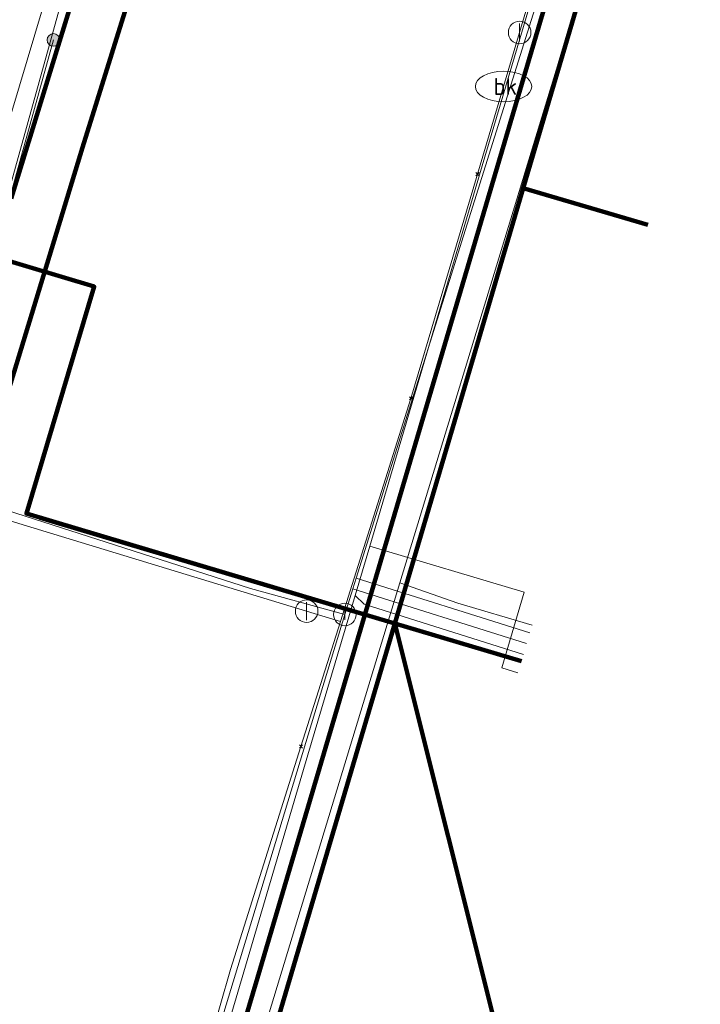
# Model space of a CAD drawing. Extents: x 152558 to 154479, y 462974 to 463683.
# Tile 541 of 638: x 154134 to 154146, y 463311 to 463329. Entities that reach past the tile are written whole.
import ezdxf
from ezdxf.enums import TextEntityAlignment as Align
from ezdxf.lldxf.tags import DXFTag

# ---------------------------------------------------------------- set-up
doc = ezdxf.new("R2010")
doc.units = 0
doc.header["$LTSCALE"] = 0.2
doc.layers.get('0').update_dxf_attribs({"linetype": 'CONTINUOUS'})
for name, color, linetype, lineweight in [('B-RO-KL-DATA_COAXIAAL_17_ZIGGO BV-G', 90, 'KL-DATA-N', 18), ('B-RO-KL-DATA_COAXIAAL_7_ZIGGO BV-G', 90, 'KL-DATA-N', 18), ('B-RO-KL-DATA_DUCT_ZIGGO BV-G', 90, 'CONTINUOUS', 100), ('B-RO-KL-DATA_KABELBED_KPN BV-G', 90, 'CONTINUOUS', 100), ('B-RO-KL-DATA_KABELBED_ZIGGO BV-G', 90, 'CONTINUOUS', 100), ('B-RO-KL-DATA_MANTELBUIS_ZIGGO BV-G', 90, 'CONTINUOUS', 100), ('B-RO-KL-DATA_REGGEFIBER OPERATOR BV-G', 90, 'KL-DATA-N', 18), ('B-RO-KL-ET_LS_400 V_STEDIN NETBEHEER BV-G', 190, 'KL-LS-N', 18), ('B-RO-KL-ET_LS_HULPSTUK_STEDIN NETBEHEER BV-S', 190, 'CONTINUOUS', 25), ('B-RO-KL-GAS_LD_HULPSTUK_STEDIN NETBEHEER BV-S', 50, 'CONTINUOUS', 25), ('B-RO-KL-GAS_LD_PE_32_0.1 BAR_STEDIN NETBEHEER BV-G', 50, 'KL-GAS-LD-N', 18), ('B-RO-KL-GAS_LD_PVC_110_0.1 BAR_STEDIN NETBEHEER BV-G', 50, 'KL-GAS-LD-N', 18), ('B-RO-KL-GAS_LD_PVC_63_0.1 BAR_STEDIN NETBEHEER BV-G', 50, 'KL-GAS-LD-N', 18), ('B-RO-KL-WATER_100_VITENS-G', 170, 'KL-WATER-N', 18), ('B-RO-KL-WATER_110_VITENS-G', 170, 'KL-WATER-N', 18), ('B-RO-KL-WATER_HULPSTUK_VITENS-S', 170, 'CONTINUOUS', 25), ('B-RO-KL-WATER_VITENS-S', 170, 'CONTINUOUS', 25)]:
    doc.layers.add(name, color=color, linetype=linetype, lineweight=lineweight)
doc.styles.add('NLCS-ISO', font='NLCS-ISO.ttf')
tags = doc.linetypes.add('KL-DATA-N', pattern='A,4,-1,[101,NLCS.SHX,S=0.5,R=0,X=0,Y=0],-1,4,-1,["D",Standard,S=1,R=0,X=-0.25,Y=-0.5],-1.5', length=12.5).pattern_tags.tags
tags[18] = DXFTag(74, 10)
tags = doc.linetypes.add('KL-GAS-LD-N', pattern='A,4,-1,[69,NLCS.SHX,S=0.5,R=0,X=0,Y=0],-1,4,-1,["L",Standard,S=1,R=0,X=0.25,Y=-0.5],-2', length=13).pattern_tags.tags
tags[18] = DXFTag(74, 10)
tags = doc.linetypes.add('KL-LS-N', pattern='A,4,-1,[103,NLCS.SHX,S=0.75,R=0,X=0,Y=0],-1,4,-1,["L",Standard,S=1,R=0,X=0,Y=-0.5],-2', length=13).pattern_tags.tags
tags[18] = DXFTag(74, 10)
doc.linetypes.add('KL-WATER-N', pattern='A,7,-0.5,[168,NLCS.SHX,S=0.75,R=0,X=0.75,Y=0],-2', length=9.5)

# ---------------------------------------------------------------- blocks, each defined once
blk = doc.blocks.new('SKL-WTB_HULP_T STUK-SO')
at = {"color": 0, "linetype": 'ByBlock', "lineweight": 18}
blk.add_circle((0, 0), 1, dxfattribs=at)
at = {"color": 0, "linetype": 'ByBlock', "lineweight": -2, "style": 'NLCS-ISO'}
blk.add_text('T', height=1, dxfattribs=at).set_placement((0, 0), align=Align.MIDDLE_CENTER)
at = {"color": 0, "linetype": 'ByBlock', "lineweight": 18, "style": 'NLCS-ISO', "flags": 1}
for tag, p in [('TYPE', (1.5, 0)), ('LABEL', (1.5, -1.5)), ('OMSCHRIJVING', (1.5, -3))]:
    blk.add_attdef(tag, p, '', height=1, dxfattribs=at)
blk = doc.blocks.new('SKL-WTB_HULP_MOF-SO')
at = {"linetype": 'ByBlock', "lineweight": 18}
h = blk.add_hatch(color=0, dxfattribs=at)
h.dxf.hatch_style = 1
h.paths.add_polyline_path([(-0.5625, 0, 1), (0.5625, 0, 1)])
at = {"color": 0, "linetype": 'ByBlock', "lineweight": 18}
blk.add_circle((0, 0), 0.5625, dxfattribs=at)
at = {"color": 0, "linetype": 'ByBlock', "lineweight": 18, "style": 'NLCS-ISO', "flags": 1}
for tag, p in [('TYPE', (1.5, 0)), ('LABEL', (1.5, -1.5)), ('OMSCHRIJVING', (1.5, -3))]:
    blk.add_attdef(tag, p, '', height=1, dxfattribs=at)
blk = doc.blocks.new('SKL-WTB_HULP_AFSLUITER-SO')
at = {"color": 0, "linetype": 'ByBlock', "lineweight": 18}
blk.add_lwpolyline([(0, 0.8), (0, -0.8)], dxfattribs=at)
blk.add_circle((0, 0), 1, dxfattribs=at)
at = {"color": 0, "linetype": 'ByBlock', "lineweight": 18, "style": 'NLCS-ISO', "flags": 1}
for tag, p in [('TYPE', (1.5, 0)), ('LABEL', (1.5, -1.5)), ('OMSCHRIJVING', (1.5, -3))]:
    blk.add_attdef(tag, p, '', height=1, dxfattribs=at)
blk = doc.blocks.new('SKL-WATER_BRANDKRAAN_BRANDPUT-SO')
at = {"color": 0, "linetype": 'ByBlock', "lineweight": 18}
blk.add_ellipse((0, 0), major_axis=(2.5, 0), ratio=0.54, dxfattribs=at)
at = {"color": 0, "linetype": 'ByBlock', "lineweight": 18, "style": 'NLCS-ISO'}
blk.add_text('bk', height=1.5, dxfattribs=at).set_placement((0.155, 0), align=Align.MIDDLE_CENTER)
blk = doc.blocks.new('SKL-WTB_HULP_OVERIG-SO')
at = {"color": 0, "linetype": 'ByBlock', "lineweight": 18}
for points in [[(-0.141, 0.141), (0.141, -0.141)], [(0.141, 0.141), (-0.141, -0.141)]]:
    blk.add_lwpolyline(points, dxfattribs=at)
at = {"color": 0, "linetype": 'ByBlock', "lineweight": 18, "style": 'NLCS-ISO', "flags": 1}
for tag, p in [('TYPE', (1.5, 0)), ('LABEL', (1.5, -1.5)), ('OMSCHRIJVING', (1.5, -3))]:
    blk.add_attdef(tag, p, '', height=1, dxfattribs=at)

msp = doc.modelspace()

# ---------------------------------------------------------------- linework, layer by layer
at = {"layer": 'B-RO-KL-DATA_COAXIAAL_17_ZIGGO BV-G', "flags": 128}
for points in [[(154029.423, 463067.701), (154029.759, 463068.216), (154030.431, 463067.778), (154032.513, 463066.421), (154034.757, 463064.958), (154035.105, 463064.731), (154035.088, 463064.739), (154037.116, 463063.552), (154038.186, 463062.976), (154039.185, 463062.438), (154041.293, 463061.398), (154042.618, 463060.802), (154043.436, 463060.434), (154045.612, 463059.547), (154049.426, 463058.097), (154049.598, 463058.048), (154053.749, 463056.86), (154054.222, 463056.717), (154055.179, 463056.426), (154062.379, 463054.242), (154063.034, 463054.043), (154063.416, 463053.927), (154065.581, 463064.581), (154065.683, 463065.086), (154065.733, 463065.331), (154065.783, 463065.576), (154066.035, 463066.813), (154066.141, 463067.338), (154067.908, 463073.246), (154068.235, 463074.339), (154068.378, 463074.818), (154069.069, 463077.126), (154069.557, 463078.757), (154071.085, 463083.865), (154073.364, 463091.552), (154074.202, 463094.379), (154075.223, 463097.823), (154075.892, 463100.08), (154076.49, 463102.097), (154076.747, 463102.964), (154077.918, 463106.914), (154078.281, 463108.137), (154078.839, 463110.019), (154078.979, 463110.486), (154080.627, 463115.995), (154082.046, 463120.735), (154082.419, 463121.982), (154084.628, 463129.363), (154085.76, 463133.145), (154087.15, 463137.791), (154087.208, 463137.986), (154089.173, 463144.55), (154090.892, 463150.296), (154091.248, 463151.484), (154093.273, 463158.25), (154093.961, 463160.549), (154094.978, 463163.947), (154097.098, 463171.032), (154098.485, 463175.667), (154099.623, 463179.468), (154099.852, 463180.234), (154101.902, 463187.084), (154102.176, 463188), (154102.218, 463188.14), (154102.339, 463188.546), (154103.573, 463192.668), (154104.95, 463197.267), (154105.35, 463198.604), (154105.692, 463199.745), (154106.347, 463201.907), (154107.668, 463206.268), (154109.986, 463213.926), (154112.009, 463220.604), (154112.984, 463224.011), (154113.107, 463224.444), (154113.176, 463224.684), (154113.245, 463224.924), (154113.314, 463225.164), (154113.383, 463225.404), (154113.752, 463226.697), (154114.681, 463229.943), (154114.925, 463230.798), (154115.069, 463231.3), (154116.966, 463237.403), (154117.855, 463240.265), (154118.861, 463243.503), (154119.375, 463245.238), (154120.117, 463247.745), (154120.83, 463250), (154121.727, 463252.934), (154122.93, 463256.871), (154124.576, 463262.255), (154124.763, 463262.888), (154125.681, 463266.002), (154128.19, 463274.512), (154129.486, 463278.909), (154129.801, 463279.979), (154130, 463280.653), (154130.509, 463282.378), (154132.517, 463289.187), (154133.79, 463293.506), (154135.205, 463298.304), (154138.408, 463309.168), (154140.696, 463316.923), (154141.004, 463317.969), (154142.06, 463321.549), (154143.28, 463325.687), (154145.538, 463333.347), (154145.833, 463334.348), (154146.358, 463336.128), (154153.347, 463335.311), (154160.381, 463335.067), (154167.181, 463335.385), (154167.411, 463335.396), (154168.811, 463335.576), (154168.413, 463334.85), (154168.17, 463334.406), (154168.055, 463334.197), (154167.746, 463333.633), (154167.455, 463333.103), (154167.402, 463333.006), (154167.318, 463332.853), (154167.079, 463332.418), (154166.84, 463331.982), (154167.495, 463331.589), (154167.996, 463331.289), (154168.335, 463331.085), (154168.284, 463330.999)], [(154121.26, 463222.009), (154121.106, 463221.509), (154119.049, 463222.143), (154118.004, 463222.465), (154117.14, 463222.731), (154115.992, 463223.085), (154113.804, 463223.758), (154112.984, 463224.011), (154113.107, 463224.444), (154113.176, 463224.684), (154113.245, 463224.924), (154113.314, 463225.164), (154113.383, 463225.404), (154113.752, 463226.697), (154114.681, 463229.943), (154114.925, 463230.798), (154115.069, 463231.3), (154116.966, 463237.403), (154117.855, 463240.265), (154118.861, 463243.503), (154119.375, 463245.238), (154120.117, 463247.745), (154120.83, 463250), (154121.727, 463252.934), (154122.93, 463256.871), (154124.576, 463262.255), (154124.763, 463262.888), (154125.681, 463266.002), (154128.19, 463274.512), (154129.486, 463278.909), (154129.801, 463279.979), (154130, 463280.653), (154130.509, 463282.378), (154132.517, 463289.187), (154133.79, 463293.506), (154135.205, 463298.304), (154138.408, 463309.168), (154140.696, 463316.923), (154141.004, 463317.969), (154142.06, 463321.549), (154143.28, 463325.687), (154145.538, 463333.347), (154145.833, 463334.348), (154146.358, 463336.128), (154153.347, 463335.311), (154160.381, 463335.067), (154167.181, 463335.385), (154167.411, 463335.396), (154168.811, 463335.576), (154168.413, 463334.85), (154168.17, 463334.406), (154168.055, 463334.197), (154167.746, 463333.633), (154167.455, 463333.103), (154167.402, 463333.006), (154167.318, 463332.853), (154167.079, 463332.418), (154166.84, 463331.982), (154167.495, 463331.589), (154167.996, 463331.289), (154168.335, 463331.085), (154168.284, 463330.999)], [(154120.958, 462987.819), (154120.001, 462988.092), (154120.028, 462988.188), (154120.055, 462988.284), (154120.083, 462988.38), (154120.138, 462988.573), (154119.942, 462988.629), (154115.31, 462989.247), (154114.779, 462989.398), (154117.263, 462997.747), (154117.277, 462997.795), (154117.353, 462998.048), (154118.486, 463001.854), (154119.86, 463003.272), (154120.988, 463004.21), (154121.556, 463004.721), (154121.981, 463005.428), (154129.22, 463033.412), (154129.153, 463033.787), (154128.861, 463034.161), (154128.4, 463034.481), (154130.728, 463033.802), (154132.44, 463033.303), (154132.972, 463033.148), (154133.217, 463033.077), (154133.554, 463032.979), (154134.362, 463035.752), (154135.133, 463043.855), (154135.128, 463043.856), (154126.108, 463046.44), (154100.207, 463054.123), (154097.399, 463054.694), (154067.442, 463063.942), (154067.032, 463064.437), (154066.649, 463064.812), (154066.348, 463065.256), (154066.14, 463065.75), (154066.035, 463066.276), (154066.035, 463066.813), (154066.141, 463067.338), (154067.908, 463073.246), (154068.235, 463074.339), (154068.378, 463074.818), (154069.069, 463077.126), (154069.557, 463078.757), (154071.085, 463083.865), (154073.364, 463091.552), (154074.202, 463094.379), (154075.223, 463097.823), (154075.892, 463100.08), (154076.49, 463102.097), (154076.747, 463102.964), (154077.918, 463106.914), (154078.281, 463108.137), (154078.839, 463110.019), (154078.979, 463110.486), (154080.627, 463115.995), (154082.046, 463120.735), (154082.419, 463121.982), (154084.628, 463129.363), (154085.76, 463133.145), (154087.15, 463137.791), (154087.208, 463137.986), (154089.173, 463144.55), (154090.892, 463150.296), (154091.248, 463151.484), (154093.273, 463158.25), (154093.961, 463160.549), (154094.978, 463163.947), (154097.098, 463171.032), (154098.485, 463175.667), (154099.623, 463179.468), (154099.852, 463180.234), (154101.902, 463187.084), (154102.176, 463188), (154102.218, 463188.14), (154102.339, 463188.546), (154103.573, 463192.668), (154104.95, 463197.267), (154105.35, 463198.604), (154105.692, 463199.745), (154106.347, 463201.907), (154107.668, 463206.268), (154109.986, 463213.926), (154112.009, 463220.604), (154112.984, 463224.011), (154113.107, 463224.444), (154113.176, 463224.684), (154113.245, 463224.924), (154113.314, 463225.164), (154113.383, 463225.404), (154113.752, 463226.697), (154114.681, 463229.943), (154114.925, 463230.798), (154115.069, 463231.3), (154116.966, 463237.403), (154117.855, 463240.265), (154118.861, 463243.503), (154119.375, 463245.238), (154120.117, 463247.745), (154120.83, 463250), (154121.727, 463252.934), (154122.93, 463256.871), (154124.576, 463262.255), (154124.763, 463262.888), (154125.681, 463266.002), (154128.19, 463274.512), (154129.486, 463278.909), (154129.801, 463279.979), (154130, 463280.653), (154130.509, 463282.378), (154132.517, 463289.187), (154133.79, 463293.506), (154135.205, 463298.304), (154138.408, 463309.168), (154140.696, 463316.923), (154141.004, 463317.969), (154142.06, 463321.549), (154143.28, 463325.687), (154145.538, 463333.347), (154147.832, 463332.656), (154150.74, 463331.14), (154156.152, 463328.32), (154158.551, 463327.07), (154162.502, 463324.904), (154162.629, 463324.835), (154162.853, 463324.712), (154163.126, 463325.209), (154163.171, 463325.292), (154163.868, 463326.562), (154165.89, 463330.249), (154166.058, 463330.556), (154166.153, 463330.729), (154166.421, 463331.217), (154166.541, 463331.436), (154166.649, 463331.633), (154166.661, 463331.655), (154166.781, 463331.874), (154167.43, 463331.512), (154167.876, 463331.244), (154168.284, 463330.999)], [(154130.119, 463279.882), (154129.801, 463279.979), (154130, 463280.653), (154130.509, 463282.378), (154132.517, 463289.187), (154133.79, 463293.506), (154135.205, 463298.304), (154138.408, 463309.168), (154140.696, 463316.923), (154141.004, 463317.969), (154140.469, 463318.129), (154134.719, 463319.845), (154134.476, 463319.917), (154135.678, 463323.942), (154133.891, 463324.475), (154132.36, 463324.932), (154131.412, 463325.287)]]:
    msp.add_lwpolyline(points, dxfattribs=at)
at = {"layer": 'B-RO-KL-DATA_COAXIAAL_7_ZIGGO BV-G', "flags": 128}
for points in [[(154033.98, 463359.049), (154034.658, 463358.848), (154038.134, 463370.593), (154034.504, 463371.697), (154028.285, 463373.589), (154021.587, 463375.626), (154023.483, 463382.031), (154060.934, 463370.381), (154063.17, 463368.967), (154063.466, 463368.877), (154065.66, 463368.209), (154071.532, 463366.42), (154074.522, 463365.509), (154076.338, 463364.762), (154092.227, 463358.229), (154098.608, 463355.606), (154101.477, 463354.426), (154135.788, 463340.319), (154136.315, 463340.08), (154136.787, 463339.744), (154137.185, 463339.322), (154137.493, 463338.831), (154137.7, 463338.29), (154137.765, 463337.913), (154137.798, 463337.719), (154137.783, 463337.139), (154137.757, 463337.148), (154134.206, 463325.503), (154133.891, 463324.475), (154132.81, 463320.929), (154118.048, 463325.454), (154117.719, 463325.555), (154119.377, 463331.325), (154119.664, 463331.967)], [(154033.98, 463359.049), (154034.658, 463358.848), (154038.134, 463370.593), (154034.504, 463371.697), (154028.285, 463373.589), (154021.587, 463375.626), (154023.483, 463382.031), (154060.934, 463370.381), (154063.17, 463368.967), (154063.466, 463368.877), (154065.66, 463368.209), (154071.532, 463366.42), (154074.522, 463365.509), (154076.338, 463364.762), (154092.227, 463358.229), (154098.608, 463355.606), (154101.477, 463354.426), (154135.788, 463340.319), (154136.315, 463340.08), (154136.787, 463339.744), (154137.185, 463339.322), (154137.493, 463338.831), (154137.7, 463338.29), (154137.765, 463337.913), (154137.798, 463337.719), (154137.783, 463337.139), (154137.757, 463337.148), (154134.206, 463325.503), (154133.891, 463324.475), (154132.81, 463320.929), (154118.048, 463325.454), (154117.719, 463325.555), (154119.377, 463331.325), (154121.581, 463330.359)], [(154162.53, 463319.657), (154164.337, 463322.85), (154163.751, 463323.208), (154162.23, 463324.135), (154161.429, 463324.624), (154150.74, 463331.14), (154148.635, 463332.424), (154145.833, 463334.348), (154144.698, 463335.127), (154139.195, 463337.46), (154137.765, 463337.913), (154137.798, 463337.719), (154137.783, 463337.139), (154137.757, 463337.148), (154134.206, 463325.503), (154133.233, 463325.791), (154131.412, 463325.287)], [(154162.912, 463319.438), (154164.727, 463322.612), (154164.337, 463322.85), (154164.57, 463323.261), (154164.79, 463323.65), (154165.062, 463324.13), (154164.448, 463324.472), (154163.126, 463325.209), (154162.853, 463324.712), (154162.629, 463324.835), (154162.502, 463324.904), (154158.551, 463327.07), (154156.152, 463328.32), (154150.74, 463331.14), (154147.832, 463332.656), (154145.538, 463333.347), (154143.28, 463325.687), (154142.06, 463321.549), (154141.004, 463317.969), (154140.469, 463318.129), (154134.719, 463319.845), (154134.476, 463319.917), (154135.678, 463323.942), (154133.891, 463324.475), (154132.36, 463324.932), (154131.412, 463325.287)], [(154131.412, 463325.287), (154132.36, 463324.932), (154133.891, 463324.475), (154135.678, 463323.942), (154134.476, 463319.917), (154134.719, 463319.845), (154140.469, 463318.129), (154141.004, 463317.969), (154142.06, 463321.549), (154143.28, 463325.687), (154145.486, 463325.036)], [(154131.412, 463325.287), (154132.36, 463324.932), (154133.891, 463324.475), (154135.678, 463323.942), (154134.476, 463319.917), (154134.719, 463319.845), (154140.469, 463318.129), (154141.004, 463317.969), (154142.06, 463321.549), (154143.28, 463325.687), (154145.486, 463325.036)], [(154131.412, 463325.287), (154132.36, 463324.932), (154133.891, 463324.475), (154135.678, 463323.942), (154134.476, 463319.917), (154134.719, 463319.845), (154140.469, 463318.129), (154141.004, 463317.969), (154143.252, 463317.299)], [(154130.119, 463279.882), (154129.801, 463279.979), (154130, 463280.653), (154130.509, 463282.378), (154132.517, 463289.187), (154133.79, 463293.506), (154135.205, 463298.304), (154138.408, 463309.168), (154140.696, 463316.923), (154141.004, 463317.969), (154142.895, 463310.415)]]:
    msp.add_lwpolyline(points, dxfattribs=at)
at = {"layer": 'B-RO-KL-DATA_DUCT_ZIGGO BV-G', "flags": 128}
for points in [[(154138.408, 463309.168), (154141.004, 463317.969), (154142.06, 463321.549), (154143.28, 463325.687), (154145.538, 463333.347), (154147.832, 463332.656), (154150.74, 463331.14), (154158.551, 463327.07), (154162.629, 463324.835), (154162.853, 463324.712), (154163.126, 463325.209), (154162.927, 463325.685), (154163.424, 463326.442), (154166.23, 463331.39), (154166.649, 463331.633), (154166.541, 463331.436), (154166.421, 463331.217)], [(154166.781, 463331.874), (154166.661, 463331.655), (154166.649, 463331.633), (154166.541, 463331.436), (154166.421, 463331.217), (154166.153, 463330.729), (154166.058, 463330.556), (154163.126, 463325.209), (154162.853, 463324.712), (154162.629, 463324.835), (154158.551, 463327.07), (154150.74, 463331.14), (154147.832, 463332.656), (154145.538, 463333.347), (154143.28, 463325.687), (154142.06, 463321.549), (154141.004, 463317.969), (154138.408, 463309.168)], [(154166.541, 463331.436), (154166.421, 463331.217), (154166.153, 463330.729), (154166.058, 463330.556), (154163.126, 463325.209), (154162.853, 463324.712), (154162.629, 463324.835), (154158.551, 463327.07), (154150.74, 463331.14), (154147.832, 463332.656), (154145.538, 463333.347), (154143.28, 463325.687), (154142.06, 463321.549), (154141.004, 463317.969), (154138.408, 463309.168)], [(154166.661, 463331.655), (154166.649, 463331.633), (154166.541, 463331.436), (154166.421, 463331.217), (154166.153, 463330.729), (154166.058, 463330.556), (154163.126, 463325.209), (154162.853, 463324.712), (154162.629, 463324.835), (154158.551, 463327.07), (154150.74, 463331.14), (154147.832, 463332.656), (154145.538, 463333.347), (154143.28, 463325.687), (154142.06, 463321.549), (154141.004, 463317.969), (154138.408, 463309.168)], [(154113.314, 463225.164), (154114.681, 463229.943), (154114.925, 463230.798), (154116.966, 463237.403), (154117.855, 463240.265), (154119.375, 463245.238), (154120.117, 463247.745), (154121.727, 463252.934), (154122.93, 463256.871), (154124.763, 463262.888), (154125.681, 463266.002), (154128.19, 463274.512), (154129.801, 463279.979), (154130, 463280.653), (154130.509, 463282.378), (154132.517, 463289.187), (154133.79, 463293.506), (154135.205, 463298.304), (154138.408, 463309.168), (154141.004, 463317.969), (154142.06, 463321.549)]]:
    msp.add_lwpolyline(points, dxfattribs=at)
at = {"layer": 'B-RO-KL-DATA_KABELBED_KPN BV-G', "flags": 128}
for points in [[(154129.716, 463307.531), (154135.472, 463326.408), (154137.87, 463334.101), (154137.968, 463334.423), (154138.039, 463334.752), (154138.081, 463335.086), (154138.095, 463335.422), (154138.08, 463335.758), (154138.037, 463336.092), (154137.965, 463336.421), (154137.866, 463336.742), (154137.74, 463337.054), (154137.587, 463337.354), (154137.41, 463337.64), (154137.209, 463337.91), (154136.986, 463338.162), (154136.742, 463338.394)], [(154119.496, 463247.411), (154119.581, 463247.695), (154120.271, 463250), (154121.568, 463254.33), (154121.585, 463254.388), (154127.444, 463273.707), (154131.804, 463288.592), (154132.647, 463291.471), (154132.787, 463291.95), (154138.196, 463310.417), (154138.569, 463311.688), (154144.152, 463330.58), (154145.347, 463334.625)]]:
    msp.add_lwpolyline(points, dxfattribs=at)
at = {"layer": 'B-RO-KL-DATA_KABELBED_ZIGGO BV-G', "flags": 128}
for points in [[(154134.206, 463325.503), (154137.783, 463337.139), (154137.765, 463337.913)], [(154143.28, 463325.687), (154145.538, 463333.347)], [(154142.06, 463321.549), (154143.28, 463325.687)], [(154143.28, 463325.687), (154145.486, 463325.036)], [(154141.004, 463317.969), (154134.476, 463319.917), (154135.678, 463323.942), (154133.891, 463324.475)], [(154141.004, 463317.969), (154142.06, 463321.549)], [(154138.408, 463309.168), (154141.004, 463317.969)], [(154141.004, 463317.969), (154142.895, 463310.415)], [(154143.252, 463317.299), (154141.004, 463317.969)]]:
    msp.add_lwpolyline(points, dxfattribs=at)
at = {"layer": 'B-RO-KL-DATA_MANTELBUIS_ZIGGO BV-G', "flags": 128}
msp.add_lwpolyline([(154140.469, 463318.129), (154134.719, 463319.845)], dxfattribs=at)
at = {"layer": 'B-RO-KL-DATA_REGGEFIBER OPERATOR BV-G', "flags": 128}
for points in [[(154118.147, 463326.514), (154132.72, 463322.038), (154136.122, 463333.422), (154136.416, 463334.378)], [(154118.092, 463222.602), (154113.086, 463224.152), (154113.374, 463225.618), (154113.578, 463226.666), (154115.502, 463233.307), (154116.345, 463236.027), (154118.388, 463242.938), (154119.664, 463247.169), (154121.901, 463254.566), (154122.376, 463256.481), (154124.87, 463264.699), (154125.171, 463265.549), (154127.298, 463272.668), (154129.348, 463279.574), (154129.765, 463281.039), (154132.339, 463289.672), (154133.508, 463293.698), (154135.103, 463298.862), (154135.231, 463299.351), (154138.817, 463311.2), (154141.096, 463318.692), (154145.533, 463333.272)], [(154138.817, 463311.2), (154141.096, 463318.692), (154142.122, 463318.331), (154143.438, 463317.939)]]:
    msp.add_lwpolyline(points, dxfattribs=at)
at = {"layer": 'B-RO-KL-ET_LS_400 V_STEDIN NETBEHEER BV-G', "flags": 128}
for points in [[(154118.897, 463324.883), (154119.542, 463324.594), (154130.708, 463321.887), (154132.96, 463321.306), (154136.244, 463333.141), (154138.356, 463340.837), (154136.302, 463341.781), (154126.969, 463345.855), (154127.607, 463347.372), (154131.343, 463355.828), (154133.424, 463360.596), (154133.518, 463360.715), (154133.586, 463360.758), (154133.739, 463360.827), (154133.929, 463360.822), (154142.982, 463357.037), (154146.613, 463355.664), (154149.287, 463354.948), (154151.834, 463354.35), (154154.444, 463353.992), (154157.168, 463353.799), (154162.205, 463353.862), (154167.782, 463354.161), (154170.013, 463354.261)], [(154090.563, 463151.675), (154090.894, 463152.799), (154091.625, 463155.279), (154091.957, 463156.406), (154092.059, 463156.751), (154092.684, 463158.87), (154092.87, 463159.502), (154093.164, 463160.5), (154093.495, 463161.623), (154094.034, 463163.452), (154094.239, 463164.147), (154094.578, 463165.298), (154094.659, 463165.573), (154095.097, 463167.056), (154095.199, 463167.403), (154095.728, 463169.196), (154095.825, 463169.526), (154096.364, 463171.356), (154096.771, 463172.738), (154096.989, 463173.476), (154097.054, 463173.696), (154097.394, 463174.85), (154097.609, 463175.581), (154098.153, 463177.428), (154098.159, 463177.448), (154098.525, 463178.688), (154098.773, 463179.531), (154099.398, 463181.651), (154099.937, 463183.482), (154100.02, 463183.763), (154100.443, 463185.202), (154100.83, 463186.514), (154100.833, 463186.523), (154101.326, 463188.194), (154102.401, 463191.711), (154102.54, 463192.166), (154102.916, 463193.394), (154103.246, 463194.473), (154103.866, 463196.502), (154103.885, 463196.564), (154104.127, 463197.356), (154104.596, 463198.886), (154104.81, 463199.587), (154105.034, 463200.321), (154105.192, 463200.839), (154105.657, 463202.358), (154106.014, 463203.525), (154106.238, 463204.258), (154107.303, 463207.742), (154107.857, 463209.553), (154108.001, 463210.024), (154108.507, 463211.679), (154108.543, 463211.797), (154108.789, 463212.602), (154109.011, 463213.33), (154109.347, 463214.428), (154109.82, 463216.063), (154110.148, 463217.195), (154111.371, 463221.42), (154112.516, 463225.378), (154112.608, 463225.696), (154112.971, 463226.952), (154113.661, 463229.336), (154114.15, 463231.024), (154114.673, 463232.832), (154114.779, 463233.198), (154114.835, 463233.38), (154115.365, 463235.104), (154115.512, 463235.582), (154115.878, 463236.775), (154116.188, 463237.785), (154117.162, 463240.956), (154117.72, 463242.771), (154117.765, 463242.917), (154117.867, 463243.249), (154118.091, 463243.978), (154119.06, 463247.133), (154119.581, 463248.827), (154120.437, 463251.654), (154120.524, 463251.943), (154121.157, 463254.052), (154121.353, 463254.705), (154121.721, 463255.932), (154122.065, 463257.079), (154122.079, 463257.127), (154122.176, 463257.448), (154123.525, 463261.939), (154123.636, 463262.31), (154123.782, 463262.796), (154124.356, 463264.708), (154124.516, 463265.243), (154124.902, 463266.53), (154125.7, 463269.186), (154126.362, 463271.392), (154126.427, 463271.61), (154126.887, 463273.142), (154128.101, 463277.232), (154128.424, 463278.324), (154128.669, 463279.151), (154128.903, 463279.943), (154129.13, 463280.71), (154129.482, 463281.9), (154129.762, 463282.846), (154129.897, 463283.302), (154130.238, 463284.453), (154130.762, 463286.224), (154131.475, 463288.635), (154131.739, 463289.526), (154132.195, 463291.067), (154132.516, 463292.154), (154132.66, 463292.64), (154132.908, 463293.477), (154133.188, 463294.424), (154133.822, 463296.567), (154133.964, 463297.046), (154133.996, 463297.155), (154135.334, 463301.676), (154135.518, 463302.297), (154136.314, 463304.989), (154136.686, 463306.248), (154137.399, 463308.657), (154137.978, 463310.613), (154139.464, 463315.638), (154140.3, 463318.465), (154140.559, 463319.339), (154142.507, 463325.921), (154144.826, 463333.761), (154145.043, 463334.17), (154145.35, 463334.531), (154145.611, 463334.715), (154145.835, 463334.803), (154146.002, 463334.825), (154146.345, 463334.798), (154155.034, 463331.63), (154157.578, 463330.212), (154159.988, 463328.868), (154161.786, 463327.866), (154163.431, 463326.949), (154164.822, 463326.174), (154168.522, 463324.111), (154175.66, 463320.132)], [(154134.957, 463328.315), (154133.008, 463321.293), (154127.499, 463301.628), (154116.12, 463264.317), (154111.648, 463250), (154104.814, 463226.651)], [(154143.186, 463317.095), (154142.898, 463317.181), (154143.298, 463318.522), (154140.559, 463319.339)], [(154143.283, 463317.421), (154140.463, 463318.309), (154140.3, 463318.465)]]:
    msp.add_lwpolyline(points, dxfattribs=at)
at = {"layer": 'B-RO-KL-GAS_LD_PE_32_0.1 BAR_STEDIN NETBEHEER BV-G', "flags": 128}
for points in [[(154143.397, 463317.804), (154140.321, 463318.773)], [(154143.34, 463317.613), (154140.261, 463318.582)]]:
    msp.add_lwpolyline(points, dxfattribs=at)
at = {"layer": 'B-RO-KL-GAS_LD_PVC_110_0.1 BAR_STEDIN NETBEHEER BV-G', "flags": 128}
msp.add_lwpolyline([(154086.578, 463337.753), (154086.935, 463338.576), (154087.512, 463338.32), (154088.157, 463338.035), (154088.618, 463337.831), (154092.168, 463336.26), (154094.762, 463335.113), (154096.225, 463334.466), (154096.965, 463334.139), (154097.801, 463333.769), (154097.896, 463333.727), (154098.605, 463333.413), (154099.376, 463333.072), (154099.473, 463333.029), (154100.309, 463332.659), (154100.36, 463332.636), (154101.726, 463332.032), (154102.722, 463331.591), (154103.462, 463331.263), (154103.657, 463331.177), (154103.851, 463331.091), (154104.394, 463330.851), (154104.484, 463330.811), (154104.58, 463330.768), (154105.134, 463330.523), (154105.503, 463330.36), (154106.067, 463330.11), (154106.145, 463330.075), (154106.265, 463330.022), (154106.807, 463329.783), (154106.999, 463329.698), (154107.739, 463329.37), (154108.303, 463329.121), (154110.063, 463328.342), (154110.988, 463327.933), (154112.332, 463327.338), (154113.49, 463326.826), (154114.565, 463326.429), (154115.263, 463326.171), (154115.634, 463326.034), (154115.822, 463325.965), (154116.396, 463325.753), (154116.511, 463325.711), (154116.564, 463325.691), (154118.095, 463325.126), (154121.804, 463323.935), (154122.968, 463323.561), (154138.447, 463318.588)], dxfattribs=at)
at = {"layer": 'B-RO-KL-GAS_LD_PVC_63_0.1 BAR_STEDIN NETBEHEER BV-G', "flags": 128}
for points in [[(154140.119, 463318.13), (154140.261, 463318.582), (154140.321, 463318.773), (154141.011, 463320.974), (154142.224, 463324.841), (154144.037, 463330.622), (154144.948, 463334.244)], [(154138.447, 463318.588), (154140.119, 463318.13)], [(154136.505, 463306.236), (154137.345, 463309.002), (154137.585, 463309.791), (154138.529, 463312.898), (154139.689, 463316.715), (154140.119, 463318.13)]]:
    msp.add_lwpolyline(points, dxfattribs=at)
at = {"layer": 'B-RO-KL-WATER_100_VITENS-G', "flags": 128}
for points in [[(154143.216, 463328.449), (154143.894, 463330.734), (154144.929, 463333.934), (154145.57, 463334.933)], [(154142.932, 463327.49), (154143.216, 463328.449)], [(154141.291, 463321.96), (154142.471, 463325.937), (154142.932, 463327.49)], [(154140.041, 463318.005), (154141.291, 463321.96)], [(154136.23, 463305.318), (154136.996, 463308.001), (154138.091, 463311.832), (154139.341, 463315.788), (154140.041, 463318.005)]]:
    msp.add_lwpolyline(points, dxfattribs=at)
at = {"layer": 'B-RO-KL-WATER_110_VITENS-G', "flags": 128}
for points in [[(154139.442, 463318.187), (154134.34, 463319.739), (154130.416, 463320.962), (154117.532, 463324.977), (154115.725, 463325.54), (154114.685, 463325.998), (154110.887, 463327.673), (154109.758, 463328.171), (154104.83, 463330.343), (154101.876, 463331.646), (154098.418, 463333.17), (154096.729, 463333.915)], [(154140.041, 463318.005), (154139.442, 463318.187)]]:
    msp.add_lwpolyline(points, dxfattribs=at)

# ---------------------------------------------------------------- block references
at = {"layer": 'B-RO-KL-ET_LS_HULPSTUK_STEDIN NETBEHEER BV-S', "xscale": 0.2, "yscale": 0.2, "zscale": 0.2}
msp.add_blockref('SKL-WTB_HULP_MOF-SO', (154134.957, 463328.315), dxfattribs=at)
at = {"layer": 'B-RO-KL-GAS_LD_HULPSTUK_STEDIN NETBEHEER BV-S', "xscale": 0.2, "yscale": 0.2, "zscale": 0.2}
msp.add_blockref('SKL-WTB_HULP_T STUK-SO', (154140.119, 463318.13), dxfattribs=at)
at = {"layer": 'B-RO-KL-WATER_HULPSTUK_VITENS-S', "xscale": 0.2, "yscale": 0.2, "zscale": 0.2}
for name, p in [('SKL-WTB_HULP_AFSLUITER-SO', (154143.216, 463328.449)), ('SKL-WTB_HULP_OVERIG-SO', (154142.471, 463325.937)), ('SKL-WTB_HULP_OVERIG-SO', (154141.291, 463321.96)), ('SKL-WTB_HULP_AFSLUITER-SO', (154139.442, 463318.187)), ('SKL-WTB_HULP_OVERIG-SO', (154139.341, 463315.788))]:
    msp.add_blockref(name, p, dxfattribs=at)
at = {"layer": 'B-RO-KL-WATER_VITENS-S', "xscale": 0.2, "yscale": 0.2, "zscale": 0.2}
msp.add_blockref('SKL-WATER_BRANDKRAAN_BRANDPUT-SO', (154142.932, 463327.49), dxfattribs=at)

doc.saveas('drawing.dxf')
